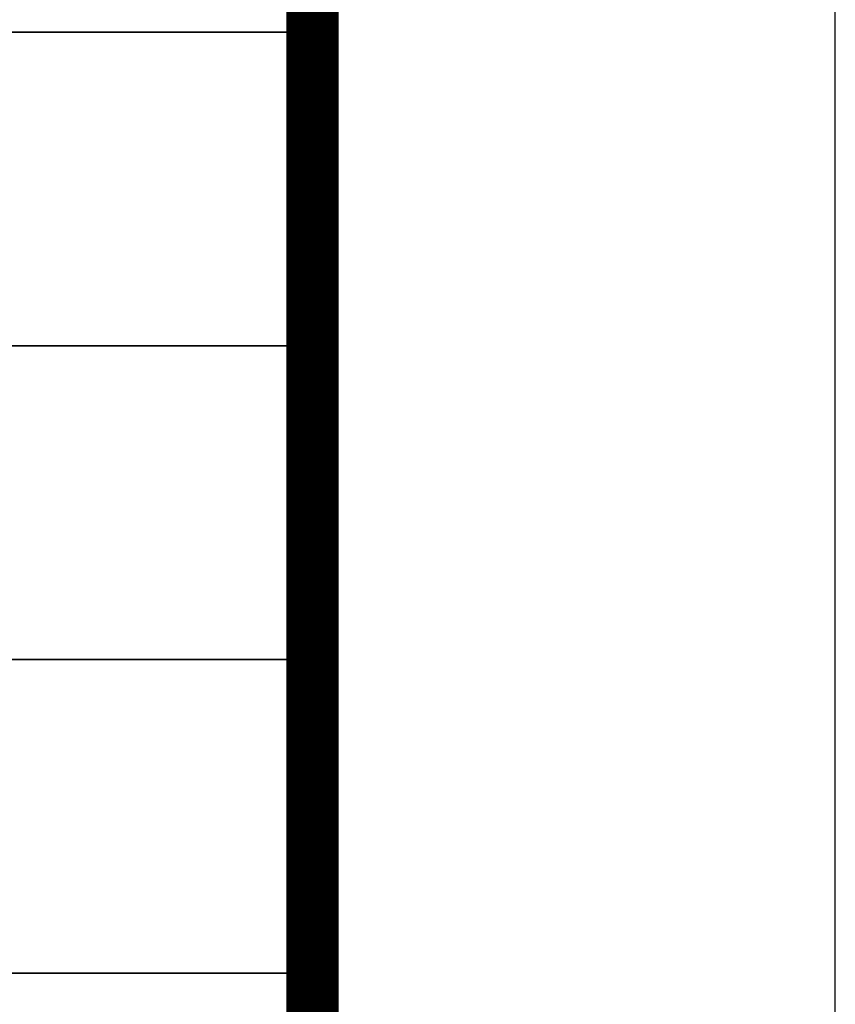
# Model space of a CAD drawing. Extents: x 797781 to 1255204, y 21234 to 1024248.
# Tile 311 of 656: x 1006133 to 1007693, y 264120 to 266004. Entities that reach past the tile are written whole.
import ezdxf

# ---------------------------------------------------------------- set-up
doc = ezdxf.new("R2010")
doc.units = 0
doc.header["$LTSCALE"] = 1000
doc.header["$MEASUREMENT"] = 0
doc.layers.add('230303生产综合楼-平面图_t8$0$PUB_TITLE', color=4, linetype='Continuous')
doc.layers.add('230303生产综合楼-平面图_t8$0$图框', color=4, linetype='Continuous', lineweight=35)

# ---------------------------------------------------------------- blocks, each defined once
blk = doc.blocks.new('230303生产综合楼-平面图_t8$0$图签')
at = {"layer": '230303生产综合楼-平面图_t8$0$图框', "color": 4}
for p, q in [((-4000, 11300), (0, 11300)), ((-4000, 10700), (0, 10700)), ((-4000, 10100), (0, 10100)), ((-4000, 9500), (0, 9500))]:
    blk.add_line(p, q, dxfattribs=at)

msp = doc.modelspace()

# ---------------------------------------------------------------- linework, layer by layer
at = {"layer": '230303生产综合楼-平面图_t8$0$PUB_TITLE'}
msp.add_lwpolyline([(881593.5, 253678), (1007693.5, 253678), (1007693.5, 313078), (881593.5, 313078)], close=True, dxfattribs=at)
at = {"layer": '230303生产综合楼-平面图_t8$0$PUB_TITLE', "const_width": 100}
msp.add_lwpolyline([(884093.5, 254678), (1006693.5, 254678), (1006693.5, 312078), (884093.5, 312078)], close=True, dxfattribs=at)

# ---------------------------------------------------------------- block references
msp.add_blockref('230303生产综合楼-平面图_t8$0$图签', (1006711.7, 254680))

doc.saveas('drawing.dxf')
